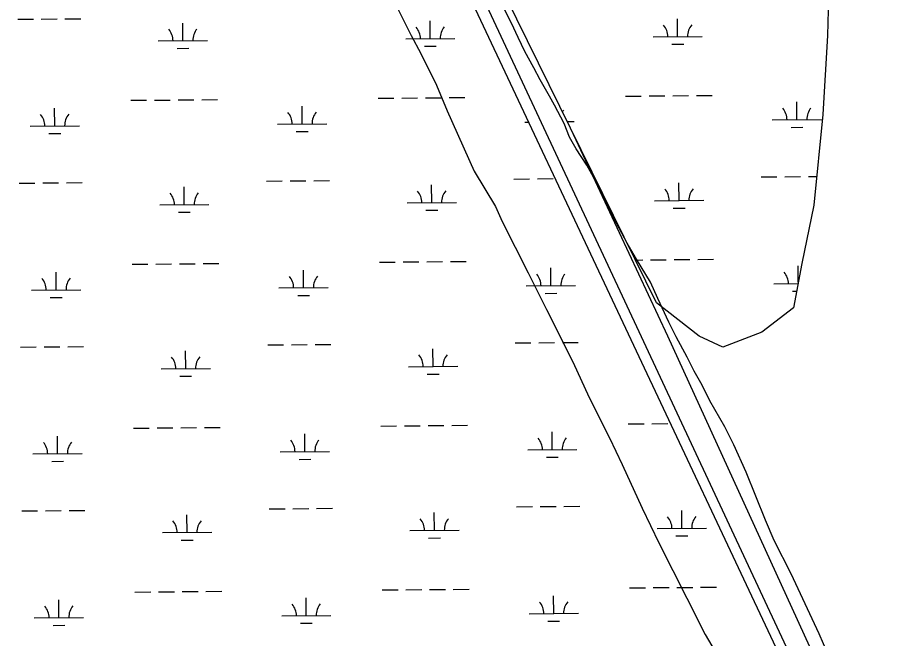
# Model space of a CAD drawing. Extents: x 3567028 to 3605064, y 510945 to 536587.
# Drawn here: x 3598637 to 3600431, y 532754 to 534013 of the extents above; entities that cross this region are included whole.
import ezdxf

# ---------------------------------------------------------------- set-up
doc = ezdxf.new("R2010")
doc.units = 0
for name, color, linetype in [('V-ROAD-CNTR', 7, 'Continuous'), ('V-SITE-VEGE', 7, 'Continuous'), ('V-TOPO-SHOR', 7, 'Continuous'), ('V-WETL-SWMP', 7, 'Continuous')]:
    doc.layers.add(name, color=color, linetype=linetype)

msp = doc.modelspace()

# ---------------------------------------------------------------- linework, layer by layer
at = {"layer": 'V-ROAD-CNTR'}
msp.add_lwpolyline([(3602776.9, 527251.3), (3602768.8, 527269.5), (3602737.1, 527308.7), (3602690.3, 527393.3), (3600737.5, 531577.4), (3599245.3, 534772.2)], dxfattribs=at)
at = {"layer": 'V-SITE-VEGE'}
for p, q in [((3599638.7, 534002.3), (3599614.9, 534049)), ((3599407.7, 534031), (3599435.2, 533976.9)), ((3599652, 533972.8), (3599638.7, 534002.3)), ((3599435.2, 533976.9), (3599454.8, 533940.7)), ((3599665.3, 533944.6), (3599652, 533972.8)), ((3599454.8, 533940.7), (3599486.2, 533876.5)), ((3599683.7, 533911.5), (3599665.3, 533944.6)), ((3599696.9, 533887), (3599683.7, 533911.5)), ((3599486.2, 533876.5), (3599507.7, 533824.4)), ((3599715.3, 533853.9), (3599696.9, 533887)), ((3599725.8, 533835.5), (3599715.3, 533853.9)), ((3599507.7, 533824.4), (3599562.5, 533702)), ((3599745.5, 533798.7), (3599725.8, 533835.5)), ((3599756.3, 533770.4), (3599745.5, 533798.7)), ((3599769.4, 533747.1), (3599756.3, 533770.4)), ((3599791.6, 533714.2), (3599769.4, 533747.1)), ((3599804.7, 533689.6), (3599791.6, 533714.2)), ((3599562.5, 533702), (3599605.8, 533629.7)), ((3599828.6, 533640.5), (3599804.7, 533689.6)), ((3599845.8, 533606.1), (3599828.6, 533640.5)), ((3599605.8, 533629.7), (3599619.5, 533599.7)), ((3599873.4, 533555.9), (3599845.8, 533606.1)), ((3599619.5, 533599.7), (3599672.5, 533495.3)), ((3599891.8, 533522.8), (3599873.4, 533555.9)), ((3599920.6, 533476.3), (3599891.8, 533522.8)), ((3599672.5, 533495.3), (3599709.7, 533421.1)), ((3599935.2, 533443.1), (3599920.6, 533476.3)), ((3599957.8, 533395.2), (3599935.2, 533443.1)), ((3599709.7, 533421.1), (3599762.7, 533314.7)), ((3599972.4, 533365.7), (3599957.8, 533395.2)), ((3599994.8, 533324.1), (3599972.4, 533365.7)), ((3600009.3, 533295.8), (3599994.8, 533324.1)), ((3599762.7, 533314.7), (3599796, 533242.5)), ((3600025, 533267.7), (3600009.3, 533295.8)), ((3600040.9, 533235.7), (3600025, 533267.7)), ((3599796, 533242.5), (3599837.2, 533160.2)), ((3600071.1, 533183.1), (3600040.9, 533235.7)), ((3600089.6, 533146.3), (3600071.1, 533183.1)), ((3599837.2, 533160.2), (3599862.7, 533106.1)), ((3600114.9, 533090.9), (3600089.6, 533146.3)), ((3599862.7, 533106.1), (3599903.8, 533017.8)), ((3600153.9, 532993.7), (3600114.9, 533090.9)), ((3599903.8, 533017.8), (3599937.2, 532947.6)), ((3600171.3, 532951.9), (3600153.9, 532993.7)), ((3599937.2, 532947.6), (3599994.1, 532835.2)), ((3600205.6, 532884.4), (3600171.3, 532951.9)), ((3600229.5, 532834), (3600205.6, 532884.4)), ((3599994.1, 532835.2), (3600031.3, 532761)), ((3600262.7, 532762.8), (3600229.5, 532834)), ((3600031.3, 532761), (3600088.4, 532664.6)), ((3600280.1, 532722.2), (3600262.7, 532762.8))]:
    msp.add_line(p, q, dxfattribs=at)
at = {"layer": 'V-TOPO-SHOR'}
msp.add_lwpolyline([(3600827.6, 531459.2), (3599955.6, 533366.5), (3599759.3, 533786.6)], dxfattribs=at)
at = {"layer": 'V-WETL-SWMP'}
for p, q in [((3599932.8, 533434.8), (3599369.3, 534580.5)), ((3599404.1, 534372.3), (3600189.3, 532704.9)), ((3600283.7, 534160.8), (3600279.6, 533977)), ((3598636.6, 534010), (3598668.6, 534010.3)), ((3598684.6, 534010.4), (3598716.6, 534010.7)), ((3598732.6, 534010.8), (3598764.6, 534011.1)), ((3598971.9, 533966.4), (3598971.6, 534002.4)), ((3599473.8, 533970.7), (3599473.5, 534006.7)), ((3599975.6, 533974.9), (3599975.3, 534010.9)), ((3598921.9, 533966), (3599021.9, 533966.9)), ((3599423.8, 533970.2), (3599523.8, 533971.1)), ((3599925.6, 533974.5), (3600025.6, 533975.3)), ((3600279.6, 533977), (3600270.1, 533816.6)), ((3598960, 533950.9), (3598984, 533951.1)), ((3599461.9, 533955.1), (3599485.9, 533955.3)), ((3599963.8, 533959.4), (3599987.8, 533959.6)), ((3598866, 533845.5), (3598898, 533845.7)), ((3598914, 533845.9), (3598946, 533846.1)), ((3598962, 533846.3), (3598994, 533846.5)), ((3599010, 533846.7), (3599042, 533847)), ((3599367.9, 533849.7), (3599399.9, 533850)), ((3599415.9, 533850.1), (3599447.9, 533850.4)), ((3599463.9, 533850.5), (3599495.9, 533850.8)), ((3599511.9, 533850.9), (3599543.9, 533851.2)), ((3599869.8, 533853.9), (3599901.8, 533854.2)), ((3599917.8, 533854.3), (3599949.8, 533854.6)), ((3599965.8, 533854.7), (3599997.8, 533855)), ((3600013.8, 533855.1), (3600045.8, 533855.4)), ((3600217.5, 533806.1), (3600217.2, 533842.1)), ((3598711.9, 533793.4), (3598711.6, 533829.4)), ((3599213.8, 533797.7), (3599213.5, 533833.7)), ((3599752.1, 533802.2), (3599765.6, 533802.3)), ((3600167.5, 533805.7), (3600267.5, 533806.5)), ((3600270.1, 533816.6), (3600252, 533632.5)), ((3598661.9, 533793), (3598761.9, 533793.8)), ((3599163.8, 533797.2), (3599263.8, 533798.1)), ((3599665.7, 533801.5), (3599672.9, 533801.5)), ((3600205.7, 533790.6), (3600229.7, 533790.8)), ((3598700, 533777.9), (3598724, 533778.1)), ((3599201.9, 533782.1), (3599225.9, 533782.3)), ((3598639.5, 533677.4), (3598671.4, 533677.6)), ((3598687.4, 533677.8), (3598719.4, 533678)), ((3598735.4, 533678.2), (3598767.4, 533678.5)), ((3599141.3, 533681.6), (3599173.3, 533681.9)), ((3599189.3, 533682), (3599221.3, 533682.3)), ((3599237.3, 533682.4), (3599269.3, 533682.7)), ((3599643.2, 533685.8), (3599675.2, 533686.1)), ((3599691.2, 533686.2), (3599723.2, 533686.5)), ((3599978.4, 533642.2), (3599978.1, 533678.2)), ((3600145.1, 533690.1), (3600177.1, 533690.3)), ((3600193.1, 533690.5), (3600225.1, 533690.7)), ((3600241.1, 533690.9), (3600257.7, 533691)), ((3598974.7, 533633.8), (3598974.4, 533669.8)), ((3599476.6, 533638), (3599476.3, 533674)), ((3599928.4, 533641.8), (3600028.4, 533642.7)), ((3598924.7, 533633.3), (3599024.7, 533634.2)), ((3599426.6, 533637.6), (3599526.6, 533638.4)), ((3599464.7, 533622.5), (3599488.7, 533622.7)), ((3599966.6, 533626.7), (3599990.6, 533626.9)), ((3600252, 533632.5), (3600227.2, 533514)), ((3598962.8, 533618.2), (3598986.8, 533618.4)), ((3599370.7, 533517), (3599402.7, 533517.3)), ((3599418.7, 533517.4), (3599450.7, 533517.7)), ((3599466.7, 533517.8), (3599498.7, 533518.1)), ((3599514.7, 533518.3), (3599546.7, 533518.5)), ((3599890.2, 533521.4), (3599904.6, 533521.5)), ((3599920.6, 533521.7), (3599952.6, 533521.9)), ((3599968.6, 533522.1), (3600000.6, 533522.3)), ((3600016.6, 533522.5), (3600048.6, 533522.8)), ((3598714.7, 533460.8), (3598714.4, 533496.8)), ((3598868.8, 533512.8), (3598900.8, 533513.1)), ((3598916.8, 533513.2), (3598948.8, 533513.5)), ((3598964.8, 533513.6), (3598996.8, 533513.9)), ((3599012.8, 533514), (3599044.8, 533514.3)), ((3599216.6, 533465), (3599216.3, 533501)), ((3599718.5, 533469.2), (3599718.2, 533505.2)), ((3600227.2, 533514), (3600210.9, 533424.1)), ((3600220.3, 533476.1), (3600220, 533509.5)), ((3598664.7, 533460.3), (3598764.7, 533461.2)), ((3599166.6, 533464.6), (3599266.6, 533465.4)), ((3599668.5, 533468.8), (3599768.5, 533469.6)), ((3600170.4, 533473), (3600219.8, 533473.5)), ((3598702.8, 533445.2), (3598726.8, 533445.4)), ((3599204.7, 533449.5), (3599228.7, 533449.7)), ((3599706.6, 533453.7), (3599730.6, 533453.9)), ((3600208.5, 533457.9), (3600217.1, 533458)), ((3600019.5, 533366.7), (3599932.8, 533434.8)), ((3600210.9, 533424.1), (3600146.4, 533375.1)), ((3600146.4, 533375.1), (3600067.3, 533344.5)), ((3599646, 533353.2), (3599678, 533353.5)), ((3599694, 533353.6), (3599726, 533353.9)), ((3599742, 533354), (3599774, 533354.3)), ((3600067.3, 533344.5), (3600019.5, 533366.7)), ((3598642.3, 533344.7), (3598674.3, 533345)), ((3598690.3, 533345.1), (3598722.3, 533345.4)), ((3598738.3, 533345.5), (3598770.3, 533345.8)), ((3598977.5, 533301.1), (3598977.2, 533337.1)), ((3599144.1, 533348.9), (3599176.1, 533349.2)), ((3599192.1, 533349.4), (3599224.1, 533349.6)), ((3599240.1, 533349.8), (3599272.1, 533350)), ((3599479.4, 533305.3), (3599479.1, 533341.3)), ((3598927.5, 533300.7), (3599027.5, 533301.5)), ((3599429.4, 533304.9), (3599529.4, 533305.8)), ((3598965.6, 533285.6), (3598989.6, 533285.8)), ((3599467.5, 533289.8), (3599491.5, 533290)), ((3598871.7, 533180.1), (3598903.7, 533180.4)), ((3598919.7, 533180.5), (3598951.7, 533180.8)), ((3598967.7, 533181), (3598999.7, 533181.2)), ((3599015.6, 533181.4), (3599047.6, 533181.6)), ((3599373.5, 533184.4), (3599405.5, 533184.6)), ((3599421.5, 533184.8), (3599453.5, 533185)), ((3599469.5, 533185.2), (3599501.5, 533185.5)), ((3599517.5, 533185.6), (3599549.5, 533185.9)), ((3599875.4, 533188.6), (3599907.4, 533188.9)), ((3599923.4, 533189), (3599955.4, 533189.3)), ((3598717.5, 533128.1), (3598717.2, 533164.1)), ((3599219.4, 533132.3), (3599219.1, 533168.3)), ((3599721.3, 533136.6), (3599721, 533172.6)), ((3598667.5, 533127.7), (3598767.5, 533128.5)), ((3599169.4, 533131.9), (3599269.4, 533132.8)), ((3599671.3, 533136.1), (3599771.3, 533137)), ((3599709.4, 533121), (3599733.4, 533121.2)), ((3598705.6, 533112.6), (3598729.6, 533112.8)), ((3599207.5, 533116.8), (3599231.5, 533117)), ((3598645.1, 533012), (3598677.1, 533012.3)), ((3598693.1, 533012.5), (3598725.1, 533012.7)), ((3598741.1, 533012.9), (3598773.1, 533013.1)), ((3599147, 533016.3), (3599179, 533016.6)), ((3599195, 533016.7), (3599227, 533017)), ((3599243, 533017.1), (3599275, 533017.4)), ((3599648.8, 533020.5), (3599680.8, 533020.8)), ((3599696.8, 533020.9), (3599728.8, 533021.2)), ((3599744.8, 533021.3), (3599776.8, 533021.6)), ((3599984.1, 532976.9), (3599983.8, 533012.9)), ((3598980.3, 532968.4), (3598980, 533004.4)), ((3599482.2, 532972.7), (3599481.9, 533008.7)), ((3599934.1, 532976.5), (3600034.1, 532977.3)), ((3598930.3, 532968), (3599030.3, 532968.9)), ((3599432.2, 532972.3), (3599532.2, 532973.1)), ((3599972.2, 532961.4), (3599996.2, 532961.6)), ((3598968.4, 532952.9), (3598992.4, 532953.1)), ((3599470.3, 532957.1), (3599494.3, 532957.4)), ((3599376.4, 532851.7), (3599408.4, 532852)), ((3599424.3, 532852.1), (3599456.3, 532852.4)), ((3599472.3, 532852.5), (3599504.3, 532852.8)), ((3599520.3, 532852.9), (3599552.3, 532853.2)), ((3599878.2, 532855.9), (3599910.2, 532856.2)), ((3599926.2, 532856.4), (3599958.2, 532856.6)), ((3599974.2, 532856.8), (3600006.2, 532857)), ((3600022.2, 532857.2), (3600054.2, 532857.4)), ((3598874.5, 532847.5), (3598906.5, 532847.7)), ((3598922.5, 532847.9), (3598954.5, 532848.2)), ((3598970.5, 532848.3), (3599002.5, 532848.6)), ((3599018.5, 532848.7), (3599050.5, 532849)), ((3599222.2, 532799.7), (3599221.9, 532835.7)), ((3599724.1, 532803.9), (3599723.8, 532839.9)), ((3598720.3, 532795.4), (3598720, 532831.4)), ((3599172.2, 532799.2), (3599272.2, 532800.1)), ((3599674.1, 532803.5), (3599774.1, 532804.3)), ((3598670.3, 532795), (3598770.3, 532795.9)), ((3598708.4, 532779.9), (3598732.4, 532780.1)), ((3599210.3, 532784.1), (3599234.3, 532784.3)), ((3599712.2, 532788.4), (3599736.2, 532788.6))]:
    msp.add_line(p, q, dxfattribs=at)
for centre, start, end in [((3598916.6, 533966.4), 359.7115, 41.2552), ((3599027.1, 533967.4), 139.7115, 181.2552), ((3599418.5, 533970.7), 359.7115, 41.2552), ((3599529, 533971.6), 139.7115, 181.2552), ((3599920.4, 533974.9), 359.7115, 41.2552), ((3600030.9, 533975.8), 139.7115, 181.2552), ((3599158.5, 533797.7), 359.7115, 41.2552), ((3599269, 533798.6), 139.7115, 181.2552), ((3599770.9, 533802.8), 139.7115, 145.2966), ((3600162.3, 533806.1), 359.7115, 41.2552), ((3600272.8, 533807.1), 139.7115, 181.2552), ((3598656.6, 533793.4), 359.7115, 41.2552), ((3598767.1, 533794.4), 139.7115, 181.2552), ((3599421.3, 533638), 359.7115, 41.2552), ((3599531.8, 533638.9), 139.7115, 181.2552), ((3599923.2, 533642.2), 359.7115, 41.2552), ((3600033.7, 533643.2), 139.7115, 181.2552), ((3598919.4, 533633.8), 359.7115, 41.2552), ((3599029.9, 533634.7), 139.7115, 181.2552), ((3600165.1, 533473.5), 359.7115, 41.2552), ((3598659.4, 533460.8), 359.7115, 41.2552), ((3598769.9, 533461.7), 139.7115, 181.2552), ((3599161.3, 533465), 359.7115, 41.2552), ((3599271.8, 533465.9), 139.7115, 181.2552), ((3599663.2, 533469.2), 359.7115, 41.2552), ((3599773.7, 533470.2), 139.7115, 181.2552), ((3598922.2, 533301.1), 359.7115, 41.2552), ((3599032.7, 533302), 139.7115, 181.2552), ((3599424.1, 533305.4), 359.7115, 41.2552), ((3599534.6, 533306.3), 139.7115, 181.2552), ((3599274.6, 533133.3), 139.7115, 181.2552), ((3599666, 533136.6), 359.7115, 41.2552), ((3599776.5, 533137.5), 139.7115, 181.2552), ((3598662.3, 533128.1), 359.7115, 41.2552), ((3598772.7, 533129), 139.7115, 181.2552), ((3599164.1, 533132.3), 359.7115, 41.2552), ((3599426.9, 532972.7), 359.7115, 41.2552), ((3599537.4, 532973.6), 139.7115, 181.2552), ((3599928.8, 532976.9), 359.7115, 41.2552), ((3600039.3, 532977.9), 139.7115, 181.2552), ((3598925, 532968.5), 359.7115, 41.2552), ((3599035.5, 532969.4), 139.7115, 181.2552), ((3598665.1, 532795.4), 359.7115, 41.2552), ((3598775.5, 532796.4), 139.7115, 181.2552), ((3599166.9, 532799.7), 359.7115, 41.2552), ((3599277.4, 532800.6), 139.7115, 181.2552), ((3599668.8, 532803.9), 359.7115, 41.2552), ((3599779.3, 532804.8), 139.7115, 181.2552)]:
    msp.add_arc(centre, 35.2, start, end, dxfattribs=at)

doc.saveas('drawing.dxf')
